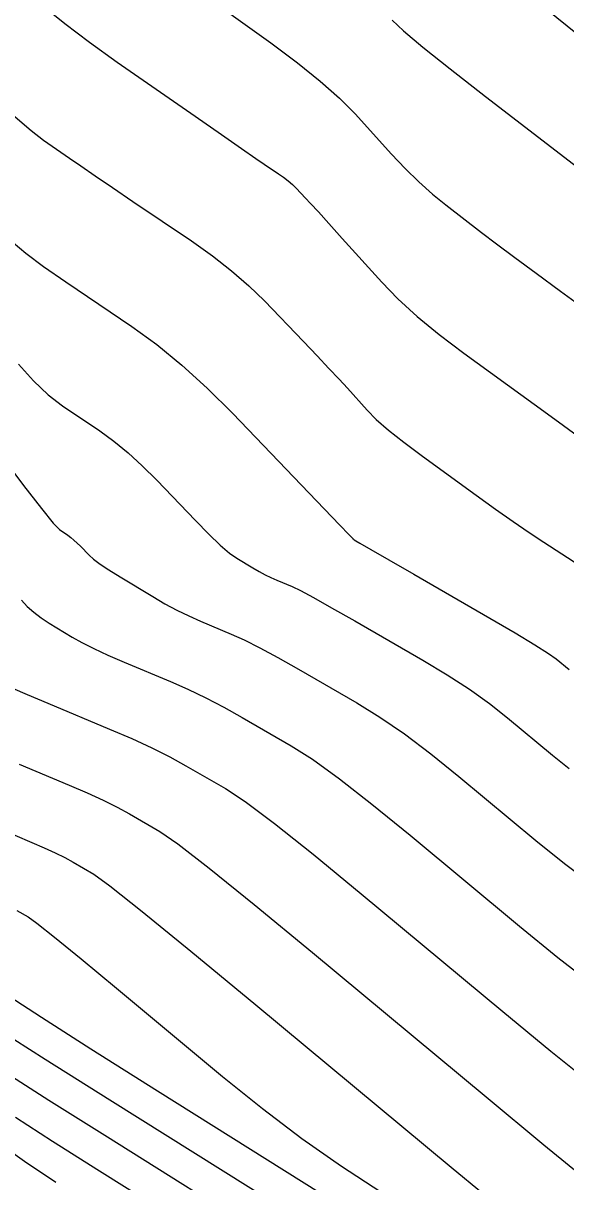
# Model space of a CAD drawing. Extents: x 2082232 to 2083549, y 592624 to 593832.
# Drawn here: x 2082662.97 to 2082679.89, y 593695.87 to 593731.97 of the extents above; entities that cross this region are included whole.
import ezdxf

# ---------------------------------------------------------------- set-up
doc = ezdxf.new("R2010")
doc.units = 0
doc.layers.add('DT_X_Contour_Major', color=7, linetype='Continuous')
doc.layers.add('DT_X_Contour_Minor', color=7, linetype='Continuous')

msp = doc.modelspace()

# ---------------------------------------------------------------- linework, layer by layer
at = {"layer": 'DT_X_Contour_Major'}
for points in [[(2082663.586, 593732.514), (2082664.267, 593731.962), (2082665.04, 593731.378), (2082665.905, 593730.761), (2082668.333, 593729.074), (2082669.15, 593728.506), (2082669.782, 593728.069), (2082670.227, 593727.761), (2082670.486, 593727.584), (2082670.93, 593727.284), (2082671.089, 593727.172), (2082671.234, 593727.058), (2082671.365, 593726.944), (2082671.483, 593726.83), (2082671.777, 593726.523), (2082671.932, 593726.358), (2082672.173, 593726.094), (2082672.503, 593725.731), (2082672.919, 593725.269), (2082674.148, 593723.904), (2082674.653, 593723.382), (2082675.249, 593722.839), (2082675.934, 593722.275), (2082676.709, 593721.69), (2082678.896, 593720.103), (2082679.653, 593719.553), (2082680.283, 593719.095)], [(2082662.925, 593713.996), (2082663.1, 593713.803), (2082663.302, 593713.619), (2082663.53, 593713.444), (2082663.785, 593713.277), (2082664.499, 593712.846), (2082664.801, 593712.676), (2082665.171, 593712.49), (2082665.611, 593712.287), (2082666.118, 593712.068), (2082667.564, 593711.461), (2082668.11, 593711.22), (2082668.665, 593710.954), (2082669.227, 593710.662), (2082669.797, 593710.344), (2082671.328, 593709.461), (2082671.99, 593709.038), (2082672.828, 593708.433), (2082673.841, 593707.646), (2082675.031, 593706.676), (2082678.437, 593703.845), (2082679.637, 593702.867), (2082680.683, 593702.058)], [(2082662.536, 593701.656), (2082663.541, 593701), (2082665.082, 593700.02), (2082667.158, 593698.714), (2082673.408, 593694.799)]]:
    msp.add_lwpolyline(points, dxfattribs=at)
at = {"layer": 'DT_X_Contour_Minor'}
for points in [[(2082668.326, 593733.06), (2082670.689, 593731.359), (2082671.518, 593730.742), (2082672.232, 593730.168), (2082672.831, 593729.635), (2082673.316, 593729.144), (2082674.456, 593727.892), (2082674.883, 593727.441), (2082675.307, 593727.027), (2082675.728, 593726.65), (2082676.147, 593726.31), (2082677.261, 593725.452), (2082677.728, 593725.097), (2082678.294, 593724.674), (2082678.959, 593724.183), (2082679.722, 593723.625), (2082681.889, 593722.047)], [(2082678.319, 593733.195), (2082681.806, 593730.378)], [(2082674.476, 593732.072), (2082674.825, 593731.739), (2082675.426, 593731.231), (2082676.278, 593730.547), (2082677.382, 593729.688), (2082680.66, 593727.164)], [(2082662.649, 593729.115), (2082663.219, 593728.632), (2082663.611, 593728.33), (2082664.42, 593727.768), (2082664.771, 593727.526), (2082665.217, 593727.221), (2082665.758, 593726.853), (2082666.394, 593726.422), (2082668.218, 593725.191), (2082668.873, 593724.727), (2082669.471, 593724.261), (2082670.011, 593723.792), (2082670.494, 593723.32), (2082671.706, 593722.057), (2082672.132, 593721.611), (2082672.503, 593721.219), (2082672.818, 593720.881), (2082673.077, 593720.597), (2082673.693, 593719.912), (2082673.974, 593719.63), (2082674.355, 593719.298), (2082674.835, 593718.916), (2082675.414, 593718.484), (2082677.093, 593717.266), (2082677.696, 593716.832), (2082678.248, 593716.444), (2082678.747, 593716.101), (2082679.195, 593715.804), (2082680.32, 593715.072)], [(2082662.664, 593725.141), (2082663.057, 593724.806), (2082663.603, 593724.397), (2082664.3, 593723.912), (2082666.362, 593722.519), (2082667.139, 593721.958), (2082667.921, 593721.319), (2082668.71, 593720.604), (2082669.505, 593719.81), (2082672.832, 593716.344), (2082673.133, 593716.03), (2082673.234, 593715.924), (2082673.239, 593715.919), (2082673.241, 593715.917), (2082673.244, 593715.914), (2082673.248, 593715.911), (2082673.253, 593715.907), (2082673.267, 593715.897), (2082673.273, 593715.893), (2082673.282, 593715.887), (2082673.293, 593715.88), (2082673.345, 593715.846), (2082673.469, 593715.773), (2082673.81, 593715.576), (2082674.37, 593715.252), (2082675.148, 593714.804), (2082677.513, 593713.44), (2082678.308, 593712.977), (2082678.918, 593712.61), (2082679.345, 593712.34), (2082679.588, 593712.166), (2082679.991, 593711.832)], [(2082662.826, 593721.353), (2082663.299, 593720.827), (2082663.757, 593720.394), (2082664.2, 593720.054), (2082665.361, 593719.269), (2082665.799, 593718.953), (2082666.241, 593718.592), (2082666.687, 593718.187), (2082667.137, 593717.738), (2082668.344, 593716.48), (2082668.764, 593716.053), (2082669.118, 593715.715), (2082669.407, 593715.466), (2082669.63, 593715.307), (2082670.136, 593715.001), (2082670.325, 593714.891), (2082670.511, 593714.791), (2082670.695, 593714.701), (2082670.876, 593714.62), (2082671.355, 593714.419), (2082671.612, 593714.296), (2082672.023, 593714.077), (2082672.587, 593713.762), (2082673.305, 593713.351), (2082675.426, 593712.128), (2082676.187, 593711.672), (2082676.882, 593711.222), (2082677.509, 593710.776), (2082678.069, 593710.336), (2082679.473, 593709.17), (2082679.991, 593708.753)], [(2082662.253, 593718.544), (2082662.988, 593717.566), (2082663.541, 593716.848), (2082663.912, 593716.391), (2082664.101, 593716.195), (2082664.361, 593716.02), (2082664.458, 593715.949), (2082664.557, 593715.868), (2082664.657, 593715.778), (2082664.758, 593715.677), (2082665.028, 593715.396), (2082665.165, 593715.274), (2082665.371, 593715.122), (2082665.648, 593714.938), (2082665.994, 593714.723), (2082667.012, 593714.108), (2082667.391, 593713.887), (2082667.765, 593713.686), (2082668.134, 593713.505), (2082668.497, 593713.344), (2082669.46, 593712.94), (2082669.861, 593712.758), (2082670.344, 593712.515), (2082670.907, 593712.212), (2082671.551, 593711.847), (2082673.377, 593710.795), (2082674.089, 593710.355), (2082674.855, 593709.828), (2082675.675, 593709.211), (2082676.55, 593708.506), (2082678.955, 593706.507), (2082679.843, 593705.793), (2082680.702, 593705.15)], [(2082662.64, 593711.255), (2082663.103, 593711.059), (2082663.74, 593710.791), (2082665.669, 593709.982), (2082666.36, 593709.683), (2082666.986, 593709.393), (2082667.547, 593709.112), (2082668.043, 593708.84), (2082669.279, 593708.127), (2082669.891, 593707.721), (2082670.801, 593707.039), (2082672.008, 593706.081), (2082673.512, 593704.845), (2082677.92, 593701.183), (2082679.42, 593699.949), (2082680.615, 593698.994)], [(2082662.849, 593708.891), (2082664.411, 593708.235), (2082664.968, 593707.995), (2082665.466, 593707.765), (2082665.906, 593707.545), (2082666.289, 593707.336), (2082667.23, 593706.793), (2082667.792, 593706.405), (2082668.774, 593705.645), (2082670.174, 593704.515), (2082671.993, 593703.015), (2082677.402, 593698.52), (2082679.203, 593697.03), (2082680.548, 593695.931)], [(2082662.172, 593706.9), (2082663.245, 593706.45), (2082663.627, 593706.285), (2082663.969, 593706.127), (2082664.272, 593705.976), (2082664.534, 593705.833), (2082665.181, 593705.46), (2082665.678, 593705.1), (2082666.686, 593704.302), (2082668.203, 593703.064), (2082670.229, 593701.388), (2082676.314, 593696.332), (2082678.323, 593694.665)], [(2082662.78, 593704.329), (2082663.132, 593704.126), (2082663.403, 593703.93), (2082663.951, 593703.496), (2082664.776, 593702.823), (2082665.879, 593701.91), (2082669.19, 593699.159), (2082670.429, 593698.16), (2082671.663, 593697.229), (2082672.892, 593696.364), (2082674.115, 593695.566)], [(2082662.188, 593700.628), (2082663.658, 593699.699), (2082665.678, 593698.432), (2082671.795, 593694.6)], [(2082662.463, 593699.259), (2082663.771, 593698.423), (2082665.514, 593697.325), (2082670.745, 593694.048)], [(2082662.738, 593697.89), (2082663.883, 593697.146), (2082665.351, 593696.218), (2082669.696, 593693.496)], [(2082662.24, 593697.066), (2082663.013, 593696.521), (2082663.995, 593695.869)]]:
    msp.add_lwpolyline(points, dxfattribs=at)

doc.saveas('drawing.dxf')
